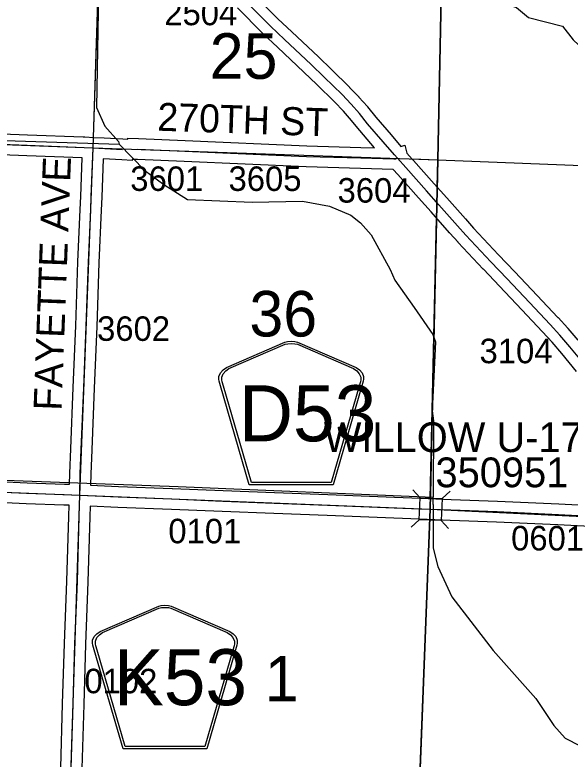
# Model space of a CAD drawing. Extents: x -157.2 to -99.3, y 12.2 to 46.2.
# Drawn here: x -136.117 to -134.532, y 22.102 to 24.227 of the extents above; entities that cross this region are included whole.
import ezdxf

# ---------------------------------------------------------------- set-up
doc = ezdxf.new("R2010")
doc.units = 0
for name, color, linetype in [('tdCoHydroRiver', 7, 'Continuous'), ('tdCoSecRdNmbr', 7, 'Continuous'), ('tdCoSecRdTxt', 7, 'Continuous'), ('tdCoSecRteBand', 7, 'Continuous'), ('tdCoSecRteCL', 7, 'Continuous'), ('tdCoSectLine', 7, 'Continuous'), ('tdCoSectLinePart', 7, 'Continuous'), ('tdCoSectNmbr', 7, 'Continuous'), ('tdCoShieldCoRte', 7, 'Continuous'), ('tdCoStrucSec', 7, 'Continuous'), ('tdCoStrucSecCoName', 7, 'Continuous'), ('tdCoStrucSecFHWANum', 7, 'Continuous'), ('tdCoSurfAsphalt', 7, 'Continuous'), ('tdCoSurfGravel', 7, 'Continuous'), ('tdCoTwpBndry', 7, 'Continuous'), ('tdCoTwpBndryShd', 7, 'Continuous')]:
    doc.layers.add(name, color=color, linetype=linetype)

msp = doc.modelspace()

# ---------------------------------------------------------------- linework, layer by layer
at = {"layer": 'tdCoHydroRiver'}
for points in [[(-136.9996, 25.8866), (-136.9856, 25.8815), (-136.4128, 25.4211), (-136.3672, 25.3659), (-136.3181, 25.2712), (-136.2863, 25.226), (-136.2431, 25.1456), (-136.0892, 24.9181), (-136.0347, 24.8421), (-135.9358, 24.6731), (-135.9108, 24.6155), (-135.9017, 24.6057), (-135.8754, 24.5354), (-135.8791, 24.5197), (-135.8746, 24.5117), (-135.8839, 23.9623), (-135.8603, 23.9095), (-135.8207, 23.8656), (-135.8193, 23.8576)], [(-134.7992, 24.3733), (-134.7629, 24.3232), (-134.7646, 24.317), (-134.7238, 24.262), (-134.6847, 24.2481), (-134.6509, 24.2202), (-134.5538, 24.195), (-134.5234, 24.1561), (-134.4774, 24.1136), (-134.4277, 24.0868), (-134.4029, 24.0695)], [(-138.1156, 23.9272), (-137.9861, 23.9279), (-135.8193, 23.8576)], [(-135.8193, 23.8576), (-135.7459, 23.7826), (-135.6919, 23.743), (-135.6238, 23.6998), (-135.4394, 23.6924), (-135.2956, 23.6957), (-135.2187, 23.6806), (-135.158, 23.655), (-135.1302, 23.6336), (-135.0997, 23.5995), (-135.046, 23.4998), (-135.0328, 23.4694), (-134.9768, 23.3918), (-134.924, 23.3143), (-134.9167, 23.2936), (-134.9261, 23.0964), (-134.9222, 23.0679), (-134.9233, 22.8495)], [(-137.3175, 22.9412), (-135.6509, 22.8805), (-134.9233, 22.8495)], [(-134.9234, 22.8294), (-134.9233, 22.8495)], [(-134.9234, 22.8294), (-134.9226, 22.7046), (-134.91, 22.6521), (-134.8701, 22.5656), (-134.7518, 22.4118), (-134.6298, 22.2752), (-134.5786, 22.1978), (-134.5465, 22.162), (-134.4627, 22.1192)]]:
    msp.add_lwpolyline(points, dxfattribs=at)
at = {"layer": 'tdCoSecRteBand'}
for points in [[(-135.4389, 24.2896), (-135.3664, 24.2164), (-135.3264, 24.1791), (-135.3263, 24.1791), (-135.3263, 24.179), (-135.2503, 24.1075), (-135.2501, 24.1073), (-135.25, 24.1071), (-135.213, 24.0711), (-135.2129, 24.0711), (-135.2128, 24.071), (-135.162, 24.021), (-135.1617, 24.0206), (-135.1614, 24.0203), (-135.1355, 23.9932), (-135.1351, 23.9927), (-135.1347, 23.9923), (-135.1108, 23.9652), (-135.1104, 23.9647), (-135.11, 23.9642), (-135.0868, 23.9356), (-135.0432, 23.8843), (-135.0149, 23.8518), (-135.0041, 23.8548), (-134.9979, 23.8326), (-134.9826, 23.8153), (-134.9789, 23.8111), (-134.9198, 23.7448), (-134.9197, 23.7448), (-134.9197, 23.7447), (-134.8842, 23.7045), (-134.831, 23.6445), (-134.8074, 23.6184), (-134.7361, 23.5422), (-134.6901, 23.4937), (-134.6901, 23.4937), (-134.6901, 23.4937), (-134.626, 23.4262), (-134.6259, 23.4261), (-134.6259, 23.4261), (-134.5669, 23.3634), (-134.5668, 23.3633), (-134.5666, 23.3631), (-134.539, 23.3327), (-134.5386, 23.3324), (-134.5383, 23.332), (-134.51, 23.2987)], [(-135.0908, 23.8476), (-135.1327, 23.8971), (-135.1329, 23.8973), (-135.1331, 23.8976), (-135.1562, 23.9259), (-135.1793, 23.9522), (-135.2045, 23.9785), (-135.2549, 24.0282), (-135.2916, 24.064), (-135.3674, 24.1353), (-135.4078, 24.173), (-135.4082, 24.1734), (-135.4086, 24.1738), (-135.4816, 24.2475)], [(-136.3218, 23.8945), (-136.0804, 23.8846), (-135.9215, 23.8786), (-135.9215, 23.8787), (-135.9175, 23.8785), (-135.9173, 23.8785), (-135.8917, 23.8772), (-135.8619, 23.876), (-135.8619, 23.8757), (-135.8088, 23.873), (-135.7943, 23.8723), (-135.7941, 23.8753), (-135.7642, 23.874), (-135.6307, 23.8684), (-135.6307, 23.8684), (-135.6307, 23.8684), (-135.2832, 23.8528), (-135.129, 23.8486), (-135.0908, 23.8476)], [(-135.9606, 22.8866), (-135.9598, 22.9168), (-135.9598, 22.917), (-135.9598, 22.9172), (-135.9571, 22.9875), (-135.9571, 22.9875), (-135.9571, 22.9875), (-135.9502, 23.1631), (-135.9502, 23.1631), (-135.9502, 23.1632), (-135.9431, 23.3394), (-135.9369, 23.5215), (-135.9369, 23.5217), (-135.9369, 23.5219), (-135.93, 23.6716), (-135.9288, 23.7084), (-135.9288, 23.7085), (-135.9288, 23.7087), (-135.9243, 23.8187), (-136.0827, 23.8247), (-136.0828, 23.8247), (-136.0828, 23.8247), (-136.3242, 23.8346)], [(-134.5137, 23.2088), (-134.5558, 23.26), (-134.5837, 23.2927), (-134.6108, 23.3225), (-134.6695, 23.3849), (-134.7336, 23.4524), (-134.7797, 23.501), (-134.7798, 23.5011), (-134.7799, 23.5012), (-134.8514, 23.5776), (-134.8515, 23.5778), (-134.8517, 23.578), (-134.8756, 23.6043), (-134.8757, 23.6045), (-134.8759, 23.6046), (-134.9291, 23.6648), (-134.9291, 23.6648), (-134.9291, 23.6648), (-134.9646, 23.7049), (-135.0237, 23.7712), (-135.0238, 23.7713), (-135.0238, 23.7713), (-135.0369, 23.7861), (-135.1306, 23.7886), (-135.1306, 23.7886), (-135.1307, 23.7886), (-135.2851, 23.7929), (-135.2854, 23.7929), (-135.2856, 23.7929), (-135.6333, 23.8084), (-135.7667, 23.8141), (-135.7817, 23.8147), (-135.7818, 23.8116), (-135.8118, 23.8131), (-135.8643, 23.8157), (-135.8688, 23.7063), (-135.87, 23.6694), (-135.87, 23.6693), (-135.87, 23.6691), (-135.8769, 23.5193), (-135.8831, 23.3372), (-135.8831, 23.3371), (-135.8831, 23.337), (-135.8903, 23.1607), (-135.8972, 22.9852), (-135.8999, 22.9151), (-135.9006, 22.8846), (-135.9006, 22.8841), (-135.8205, 22.8807), (-135.6674, 22.8748), (-135.6674, 22.8748), (-135.6673, 22.8748), (-135.5223, 22.8689), (-135.3757, 22.863), (-135.2233, 22.8573), (-135.2232, 22.8573), (-135.2232, 22.8573), (-135.0329, 22.8494), (-134.9594, 22.8467), (-134.9594, 22.8467), (-134.9594, 22.8467), (-134.8719, 22.8433), (-134.7395, 22.8386), (-134.7394, 22.8386), (-134.7392, 22.8386), (-134.5644, 22.8307), (-134.5643, 22.8307), (-134.5642, 22.8307), (-134.398, 22.822)], [(-136.3005, 22.901), (-136.0819, 22.8911), (-135.975, 22.8872), (-135.9749, 22.8872), (-135.9748, 22.8872), (-135.9606, 22.8866)], [(-135.9857, 22.0768), (-135.9803, 22.26), (-135.9803, 22.26), (-135.9803, 22.26), (-135.9751, 22.4317), (-135.9751, 22.4318), (-135.9751, 22.4319), (-135.9682, 22.6101), (-135.9628, 22.7951), (-135.962, 22.8266), (-135.9625, 22.8266), (-135.9772, 22.8272), (-136.0842, 22.8311), (-136.0843, 22.8311), (-136.0844, 22.8312), (-136.303, 22.841)], [(-134.4012, 22.7621), (-134.5672, 22.7707), (-134.7418, 22.7786), (-134.8741, 22.7833), (-134.8741, 22.7833), (-134.8742, 22.7833), (-134.9617, 22.7868), (-135.0351, 22.7895), (-135.0352, 22.7895), (-135.0353, 22.7895), (-135.2256, 22.7974), (-135.3779, 22.803), (-135.378, 22.803), (-135.378, 22.803), (-135.5248, 22.809), (-135.5248, 22.809), (-135.5248, 22.809), (-135.6697, 22.8149), (-135.8229, 22.8208), (-135.8229, 22.8208), (-135.8229, 22.8208), (-135.9021, 22.8241), (-135.9028, 22.7935), (-135.9028, 22.7934), (-135.9028, 22.7934), (-135.9082, 22.6082), (-135.9083, 22.608), (-135.9083, 22.6079), (-135.9152, 22.4297), (-135.9203, 22.2582), (-135.9258, 22.075)]]:
    msp.add_lwpolyline(points, dxfattribs=at)
at = {"layer": 'tdCoSecRteCL'}
msp.add_line((-135.8931, 23.8472), (-135.8103, 23.8431), dxfattribs=at)
for points in [[(-135.0249, 23.8179), (-135.0334, 23.8275), (-135.066, 23.8647), (-135.1099, 23.9165), (-135.1333, 23.9453), (-135.1572, 23.9725), (-135.1831, 23.9996), (-135.2339, 24.0496), (-135.2709, 24.0857), (-135.3468, 24.1572), (-135.3873, 24.1949), (-135.4603, 24.2686)], [(-136.8907, 23.8845), (-136.8498, 23.8835), (-136.6498, 23.8774), (-136.4875, 23.8707), (-136.323, 23.8645), (-136.0816, 23.8547), (-135.9188, 23.8485), (-135.8931, 23.8472)], [(-135.9313, 22.8553), (-135.9299, 22.9161), (-135.9271, 22.9864), (-135.9202, 23.1619), (-135.9131, 23.3383), (-135.9069, 23.5205), (-135.9, 23.6704), (-135.8988, 23.7074), (-135.8931, 23.8472)], [(-135.7654, 23.8441), (-135.632, 23.8384), (-135.2843, 23.8229), (-135.1298, 23.8186), (-135.0354, 23.8161), (-135.0295, 23.8166), (-135.0249, 23.8179)], [(-134.4904, 23.2277), (-134.5328, 23.2792), (-134.5612, 23.3125), (-134.5888, 23.3429), (-134.6477, 23.4055), (-134.7118, 23.4731), (-134.758, 23.5217), (-134.8295, 23.5981), (-134.8534, 23.6245), (-134.9067, 23.6847), (-134.9422, 23.7249), (-135.0014, 23.7912), (-135.0249, 23.8179)], [(-136.9239, 22.8946), (-136.8054, 22.8897), (-136.617, 22.8821), (-136.4791, 22.8772), (-136.3018, 22.871), (-136.0831, 22.8611), (-135.9761, 22.8572), (-135.9313, 22.8553)], [(-135.9628, 21.8462), (-135.9604, 21.9038), (-135.9557, 22.0759), (-135.9503, 22.2591), (-135.9451, 22.4307), (-135.9382, 22.609), (-135.9328, 22.7942), (-135.9313, 22.8553)], [(-135.9313, 22.8553), (-135.8217, 22.8508), (-135.6686, 22.8448), (-135.5235, 22.8389), (-135.3768, 22.833), (-135.2244, 22.8273), (-135.034, 22.8194), (-134.9605, 22.8167), (-134.873, 22.8133), (-134.7406, 22.8086), (-134.5657, 22.8007), (-134.3995, 22.7921), (-134.2797, 22.7849), (-134.2189, 22.7828), (-134.1918, 22.7813), (-134.1833, 22.7826), (-134.1732, 22.7871), (-134.159, 22.7966)]]:
    msp.add_lwpolyline(points, dxfattribs=at)
at = {"layer": 'tdCoSectLine'}
for points in [[(-135.8934, 23.8472), (-135.861, 24.8463)], [(-134.9097, 23.8132), (-134.8895, 24.789)], [(-136.8911, 23.8845), (-135.8934, 23.8472)], [(-135.9317, 22.8553), (-135.8934, 23.8472)], [(-135.8934, 23.8472), (-134.9097, 23.8132)], [(-134.9318, 22.8156), (-134.9097, 23.8132)], [(-134.9097, 23.8132), (-134.4264, 23.7941), (-134.4058, 23.7923), (-133.9478, 23.7646)], [(-136.9243, 22.8946), (-135.9317, 22.8553)], [(-135.9632, 21.8462), (-135.9317, 22.8553)], [(-135.9317, 22.8553), (-134.9318, 22.8156)], [(-134.9713, 21.779), (-134.9318, 22.8156)], [(-134.9318, 22.8156), (-134.4557, 22.7924), (-134.4358, 22.7912), (-133.9924, 22.771)]]:
    msp.add_lwpolyline(points, dxfattribs=at)
at = {"layer": 'tdCoSectLinePart'}
for points in [[(-134.9097, 23.8132), (-134.8898, 24.7715)], [(-135.8925, 23.8772), (-135.8652, 24.7161)], [(-134.9832, 23.8157), (-134.9097, 23.8132)], [(-134.9115, 23.735), (-134.9097, 23.8132)], [(-134.9097, 23.8132), (-134.4264, 23.7941), (-134.4058, 23.7923), (-134.2179, 23.7809)], [(-134.9311, 22.8453), (-134.9134, 23.6469)], [(-134.9701, 21.809), (-134.9329, 22.7854)]]:
    msp.add_lwpolyline(points, dxfattribs=at)
at = {"layer": 'tdCoShieldCoRte'}
for points in [[(-135.4476, 22.8851), (-135.5296, 23.168), (-135.5334, 23.1812), (-135.5342, 23.1871), (-135.5342, 23.1949), (-135.5299, 23.2052), (-135.5226, 23.2137), (-135.5131, 23.2204), (-135.3458, 23.2927), (-135.3383, 23.2944), (-135.3279, 23.2953), (-135.3174, 23.2944), (-135.3099, 23.2927), (-135.1426, 23.2204), (-135.1331, 23.2137), (-135.1258, 23.2052), (-135.1215, 23.1949), (-135.1215, 23.1871), (-135.1223, 23.1812), (-135.1262, 23.168), (-135.2081, 22.8851)], [(-135.4418, 22.8915), (-135.5215, 23.1667), (-135.5252, 23.1794), (-135.5259, 23.185), (-135.5259, 23.1925), (-135.5218, 23.2024), (-135.5149, 23.2106), (-135.5057, 23.217), (-135.3451, 23.2864), (-135.3379, 23.288), (-135.3279, 23.2889), (-135.3178, 23.288), (-135.3106, 23.2864), (-135.15, 23.217), (-135.1409, 23.2106), (-135.1339, 23.2024), (-135.1298, 23.1925), (-135.1298, 23.185), (-135.1305, 23.1794), (-135.1342, 23.1667), (-135.214, 22.8915)], [(-135.8081, 22.1314), (-135.8901, 22.4143), (-135.894, 22.4275), (-135.8947, 22.4333), (-135.8947, 22.4412), (-135.8904, 22.4515), (-135.8832, 22.46), (-135.8736, 22.4666), (-135.7063, 22.539), (-135.6988, 22.5406), (-135.6884, 22.5415), (-135.678, 22.5406), (-135.6704, 22.539), (-135.5032, 22.4666), (-135.4936, 22.46), (-135.4863, 22.4515), (-135.4821, 22.4412), (-135.4821, 22.4333), (-135.4828, 22.4275), (-135.4867, 22.4143), (-135.5686, 22.1314)], [(-135.8023, 22.1377), (-135.882, 22.413), (-135.8857, 22.4256), (-135.8864, 22.4313), (-135.8864, 22.4388), (-135.8824, 22.4487), (-135.8754, 22.4568), (-135.8662, 22.4632), (-135.7056, 22.5327), (-135.6984, 22.5343), (-135.6884, 22.5351), (-135.6784, 22.5343), (-135.6712, 22.5327), (-135.5106, 22.4632), (-135.5014, 22.4568), (-135.4944, 22.4487), (-135.4903, 22.4388), (-135.4903, 22.4313), (-135.491, 22.4256), (-135.4947, 22.413), (-135.5745, 22.1377)]]:
    msp.add_lwpolyline(points, close=True, dxfattribs=at)
at = {"layer": 'tdCoStrucSec'}
for p, q in [((-134.9601, 22.848), (-134.9814, 22.871)), ((-134.8976, 22.8456), (-134.8746, 22.8668)), ((-134.9626, 22.7855), (-134.9856, 22.7642)), ((-134.9001, 22.783), (-134.8788, 22.76))]:
    msp.add_line(p, q, dxfattribs=at)
msp.add_lwpolyline([(-134.9601, 22.848), (-134.8976, 22.8456), (-134.9001, 22.783), (-134.9626, 22.7855)], close=True, dxfattribs=at)
at = {"layer": 'tdCoSurfAsphalt'}
msp.add_lwpolyline([(-134.4904, 23.2277), (-134.5328, 23.2792), (-134.5612, 23.3125), (-134.5888, 23.3429), (-134.6477, 23.4055), (-134.7118, 23.4731), (-134.758, 23.5217), (-134.8295, 23.5981), (-134.8534, 23.6245), (-134.9067, 23.6847), (-134.9422, 23.7249), (-135.0014, 23.7912), (-135.0249, 23.8179), (-135.0334, 23.8275), (-135.066, 23.8647), (-135.1099, 23.9165), (-135.1333, 23.9453), (-135.1572, 23.9725), (-135.1831, 23.9996), (-135.2339, 24.0496), (-135.2709, 24.0857), (-135.3468, 24.1572), (-135.3873, 24.1949), (-135.4603, 24.2686)], dxfattribs=at)
at = {"layer": 'tdCoSurfGravel'}
for points in [[(-136.8907, 23.8845), (-136.8498, 23.8835), (-136.6498, 23.8774), (-136.4875, 23.8707), (-136.323, 23.8645), (-136.0816, 23.8547), (-135.9188, 23.8485), (-135.8931, 23.8472), (-135.8103, 23.8431)], [(-135.9313, 22.8553), (-135.9299, 22.9161), (-135.9271, 22.9864), (-135.9202, 23.1619), (-135.9131, 23.3383), (-135.9069, 23.5205), (-135.9, 23.6704), (-135.8988, 23.7074), (-135.8931, 23.8472)], [(-135.7654, 23.8441), (-135.632, 23.8384), (-135.2843, 23.8229), (-135.1298, 23.8186), (-135.0354, 23.8161), (-135.0295, 23.8166), (-135.0249, 23.8179)], [(-136.9239, 22.8946), (-136.8054, 22.8897), (-136.617, 22.8821), (-136.4791, 22.8772), (-136.3018, 22.871), (-136.0831, 22.8611), (-135.9761, 22.8572), (-135.9313, 22.8553), (-135.8217, 22.8508), (-135.6686, 22.8448), (-135.5235, 22.8389), (-135.3768, 22.833), (-135.2244, 22.8273), (-135.034, 22.8194), (-134.9605, 22.8167), (-134.873, 22.8133), (-134.7406, 22.8086), (-134.5657, 22.8007), (-134.3995, 22.7921)], [(-136.0181, 20.1785), (-136.0127, 20.3615), (-136.009, 20.5252), (-136.0053, 20.6991), (-136.0024, 20.8261), (-136.0017, 20.8423), (-135.9972, 20.9629), (-135.9905, 21.1163), (-135.9861, 21.2475), (-135.9834, 21.308), (-135.9824, 21.3321), (-135.9794, 21.4167), (-135.9742, 21.5575), (-135.9688, 21.689), (-135.9673, 21.7356), (-135.9628, 21.8462), (-135.9604, 21.9038), (-135.9557, 22.0759), (-135.9503, 22.2591), (-135.9451, 22.4307), (-135.9382, 22.609), (-135.9328, 22.7942), (-135.9313, 22.8553)]]:
    msp.add_lwpolyline(points, dxfattribs=at)
at = {"layer": 'tdCoTwpBndry'}
for points in [[(-134.9115, 23.735), (-134.9097, 23.8132), (-134.8899, 24.7701)], [(-134.9311, 22.8456), (-134.9134, 23.6468)], [(-134.9701, 21.809), (-134.9329, 22.7856)]]:
    msp.add_lwpolyline(points, dxfattribs=at)
at = {"layer": 'tdCoTwpBndryShd'}
for points in [[(-134.5827, 34.8376), (-134.6206, 33.6622), (-134.6624, 32.6731), (-134.702, 31.6829), (-134.7248, 30.6831), (-134.7505, 29.6994), (-134.7778, 28.6994), (-134.8012, 27.7577), (-134.8314, 26.7672), (-134.8649, 25.7715), (-134.8895, 24.789), (-134.9097, 23.8132), (-134.9318, 22.8156), (-134.9713, 21.779), (-134.9998, 20.7866), (-135.0355, 19.7869), (-135.0694, 18.8043), (-135.1107, 17.815), (-135.1553, 16.8138)], [(-146.8729, 23.2324), (-145.8715, 23.197), (-144.8712, 23.155), (-143.8725, 23.1409), (-142.8769, 23.1119), (-141.8842, 23.0634), (-140.8917, 23.0263), (-139.9101, 22.9943), (-138.9141, 22.9595), (-137.92, 22.9236), (-137.2834, 22.8964), (-136.9243, 22.8946), (-135.9317, 22.8553), (-134.9318, 22.8156), (-134.4557, 22.7924)]]:
    msp.add_lwpolyline(points, dxfattribs=at)

# ---------------------------------------------------------------- texts
at = {"layer": 'tdCoSecRdNmbr'}
for s, rotation, p in [('2504', 359.8972, (-135.6904, 24.1979)), ('3601', 359.8972, (-135.7874, 23.7246)), ('3605', 359.8972, (-135.507, 23.7246)), ('3604', 359.8972, (-135.1959, 23.6912)), ('3602', 359.897, (-135.8821, 23.2964)), ('3104', 359.8982, (-134.7907, 23.2325)), ('0101', 359.8972, (-135.6788, 22.7182)), ('0601', 359.8979, (-134.7006, 22.6978)), ('0102', 359.897, (-135.9184, 22.2899))]:
    msp.add_text(s, height=0.07, rotation=rotation, dxfattribs=at).set_placement(p)
at = {"layer": 'tdCoSecRdTxt'}
for s, rotation, p in [('270TH ST', 358.0805, (-135.7112, 23.8966)), ('FAYETTE AVE', 87.8419, (-135.9836, 23.0961))]:
    msp.add_text(s, height=0.08, rotation=rotation, dxfattribs=at).set_placement(p)
at = {"layer": 'tdCoSectNmbr'}
for s, rotation, p in [('25', 359.8972, (-135.5608, 24.0448)), ('36', 359.8973, (-135.4475, 23.3089)), ('1', 359.8973, (-135.4038, 22.2667))]:
    msp.add_text(s, height=0.13, rotation=rotation, dxfattribs=at).set_placement(p)
at = {"layer": 'tdCoShieldCoRte'}
for s, p in [('D53', (-135.4775, 23.0094)), ('K53', (-135.8346, 22.2557))]:
    msp.add_text(s, height=0.16, dxfattribs=at).set_placement(p)
at = {"layer": 'tdCoStrucSecCoName'}
msp.add_text('WILLOW U-17-3', height=0.085, dxfattribs=at).set_placement((-135.235, 22.9786))
at = {"layer": 'tdCoStrucSecFHWANum'}
msp.add_text('350951', height=0.085, dxfattribs=at).set_placement((-134.9164, 22.8782))

doc.saveas('drawing.dxf')
